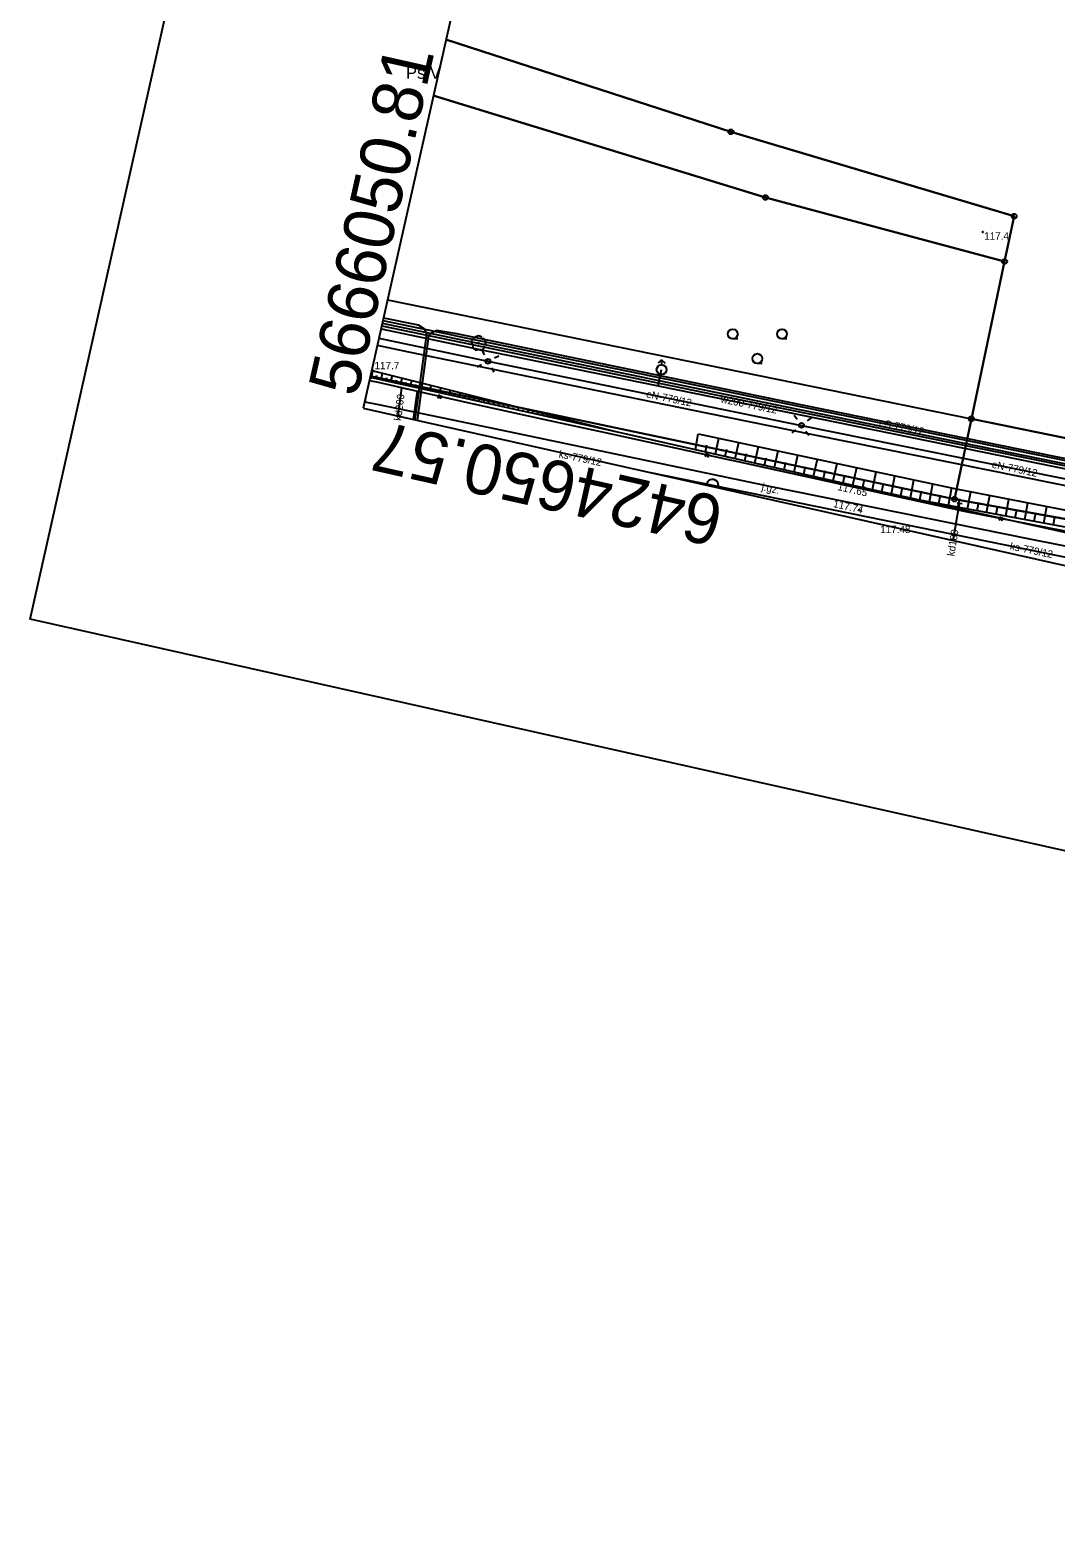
# Model space of a CAD drawing. Extents: x 6424617 to 6425697, y 5665845 to 5667190.
# Drawn here: x 6424616.8 to 6424720.9, y 5665936 to 5666089.2 of the extents above; entities that cross this region are included whole.
import ezdxf

# ---------------------------------------------------------------- set-up
doc = ezdxf.new("R2010")
doc.units = 0
for name, color, linetype in [('Warstwa 1', 7, 'Continuous'), ('Warstwa 10', 7, 'Continuous'), ('Warstwa 11', 7, 'Continuous'), ('Warstwa 12', 7, 'Continuous'), ('Warstwa 13', 7, 'Continuous'), ('Warstwa 15', 7, 'Continuous'), ('Warstwa 2', 7, 'Continuous'), ('Warstwa 20', 7, 'Continuous'), ('Warstwa 21', 7, 'Continuous'), ('Warstwa 25', 7, 'Continuous'), ('Warstwa 6', 7, 'Continuous'), ('Warstwa 62', 7, 'Continuous'), ('Warstwa 63', 7, 'Continuous'), ('Warstwa 8', 7, 'Continuous')]:
    doc.layers.add(name, color=color, linetype=linetype)

msp = doc.modelspace()

# ---------------------------------------------------------------- linework, layer by layer
at = {"layer": 'Warstwa 1'}
for p, q in [((6424658.97, 5666088.29), (6424687.91, 5666078.9)), ((6424658.97, 5666088.29), (6424687.91, 5666078.9)), ((6424657.69, 5666082.58), (6424691.42, 5666072.23)), ((6424657.69, 5666082.58), (6424691.42, 5666072.23)), ((6424687.91, 5666078.9), (6424716.67, 5666070.32)), ((6424687.91, 5666078.9), (6424716.67, 5666070.32)), ((6424691.42, 5666072.23), (6424715.7, 5666065.72)), ((6424691.42, 5666072.23), (6424715.7, 5666065.72)), ((6424715.7, 5666065.72), (6424716.67, 5666070.32)), ((6424715.7, 5666065.72), (6424716.67, 5666070.32)), ((6424712.33, 5666049.73), (6424715.7, 5666065.72)), ((6424712.33, 5666049.73), (6424715.7, 5666065.72)), ((6424653.04, 5666061.84), (6424712.33, 5666049.73)), ((6424653.04, 5666061.84), (6424712.33, 5666049.73)), ((6424651.3, 5666054.07), (6424710.62, 5666041.57)), ((6424651.3, 5666054.07), (6424710.62, 5666041.57)), ((6424710.62, 5666041.57), (6424712.33, 5666049.73)), ((6424710.62, 5666041.57), (6424712.33, 5666049.73)), ((6424712.33, 5666049.73), (6424785.75, 5666034.72)), ((6424712.33, 5666049.73), (6424785.75, 5666034.72)), ((6424710.62, 5666041.57), (6424784.21, 5666028.45)), ((6424710.62, 5666041.57), (6424784.21, 5666028.45))]:
    msp.add_line(p, q, dxfattribs=at)
at = {"layer": 'Warstwa 10'}
for p, q in [((6424651.4, 5666053.92), (6424651.56, 5666054.62)), ((6424651.43, 5666054.65), (6424651.57, 5666054.62)), ((6424651.57, 5666054.62), (6424676.22, 5666048.46)), ((6424651.9, 5666053.81), (6424651.97, 5666054.16)), ((6424652.39, 5666053.7), (6424652.54, 5666054.38)), ((6424653.39, 5666053.48), (6424653.53, 5666054.13)), ((6424651.27, 5666053.95), (6424651.4, 5666053.92)), ((6424651.4, 5666053.92), (6424676.22, 5666048.46)), ((6424652.89, 5666053.59), (6424652.96, 5666053.92)), ((6424653.88, 5666053.37), (6424653.95, 5666053.69)), ((6424654.38, 5666053.26), (6424654.52, 5666053.88)), ((6424654.88, 5666053.16), (6424654.94, 5666053.46)), ((6424655.37, 5666053.05), (6424655.5, 5666053.64)), ((6424655.87, 5666052.94), (6424655.93, 5666053.23)), ((6424656.36, 5666052.83), (6424656.49, 5666053.39)), ((6424656.86, 5666052.72), (6424656.92, 5666052.99)), ((6424657.36, 5666052.61), (6424657.48, 5666053.14)), ((6424657.85, 5666052.5), (6424657.91, 5666052.76)), ((6424658.35, 5666052.39), (6424658.46, 5666052.9)), ((6424658.85, 5666052.28), (6424658.9, 5666052.53)), ((6424659.34, 5666052.17), (6424659.45, 5666052.65)), ((6424659.84, 5666052.06), (6424659.89, 5666052.3)), ((6424660.33, 5666051.95), (6424660.44, 5666052.41)), ((6424660.83, 5666051.84), (6424660.88, 5666052.06)), ((6424661.33, 5666051.74), (6424661.42, 5666052.16)), ((6424661.82, 5666051.63), (6424661.87, 5666051.83)), ((6424662.32, 5666051.52), (6424662.41, 5666051.91)), ((6424662.82, 5666051.41), (6424662.86, 5666051.6)), ((6424663.31, 5666051.3), (6424663.4, 5666051.67)), ((6424663.81, 5666051.19), (6424663.85, 5666051.37)), ((6424664.31, 5666051.08), (6424664.38, 5666051.42)), ((6424664.8, 5666050.97), (6424664.84, 5666051.13)), ((6424665.3, 5666050.86), (6424665.37, 5666051.17)), ((6424665.8, 5666050.75), (6424665.83, 5666050.9)), ((6424666.29, 5666050.64), (6424666.35, 5666050.92)), ((6424666.79, 5666050.54), (6424666.82, 5666050.67)), ((6424667.29, 5666050.43), (6424667.34, 5666050.68)), ((6424667.78, 5666050.32), (6424667.81, 5666050.44)), ((6424668.28, 5666050.21), (6424668.33, 5666050.43)), ((6424668.77, 5666050.1), (6424668.8, 5666050.2)), ((6424669.27, 5666049.99), (6424669.31, 5666050.19)), ((6424669.77, 5666049.88), (6424669.79, 5666049.97)), ((6424670.26, 5666049.77), (6424670.3, 5666049.94)), ((6424670.76, 5666049.66), (6424670.78, 5666049.74)), ((6424671.26, 5666049.55), (6424671.29, 5666049.69)), ((6424671.75, 5666049.44), (6424671.77, 5666049.51)), ((6424672.25, 5666049.33), (6424672.27, 5666049.45)), ((6424672.75, 5666049.22), (6424672.76, 5666049.28)), ((6424684.33, 5666046.62), (6424684.59, 5666048.22)), ((6424684.33, 5666046.62), (6424684.59, 5666048.22)), ((6424684.59, 5666048.22), (6424710.78, 5666042.62)), ((6424684.33, 5666046.62), (6424701.48, 5666042.74)), ((6424685.34, 5666046.4), (6424685.48, 5666047.11)), ((6424686.34, 5666046.17), (6424686.7, 5666047.77)), ((6424687.34, 5666045.94), (6424687.5, 5666046.66)), ((6424688.33, 5666045.72), (6424688.7, 5666047.34)), ((6424690.33, 5666045.26), (6424690.7, 5666046.92)), ((6424692.32, 5666044.81), (6424692.7, 5666046.49)), ((6424689.33, 5666045.49), (6424689.5, 5666046.22)), ((6424691.33, 5666045.04), (6424691.49, 5666045.78)), ((6424693.32, 5666044.59), (6424693.49, 5666045.34)), ((6424694.32, 5666044.36), (6424694.7, 5666046.06)), ((6424695.31, 5666044.14), (6424695.49, 5666044.91)), ((6424696.31, 5666043.91), (6424696.7, 5666045.63)), ((6424698.3, 5666043.46), (6424698.7, 5666045.21)), ((6424697.31, 5666043.69), (6424697.49, 5666044.47)), ((6424699.3, 5666043.23), (6424699.48, 5666044.03)), ((6424700.3, 5666043.01), (6424700.7, 5666044.78)), ((6424701.29, 5666042.78), (6424701.47, 5666043.59)), ((6424702.29, 5666042.56), (6424702.66, 5666044.36)), ((6424704.21, 5666042.13), (6424704.55, 5666043.95)), ((6424706.13, 5666041.7), (6424706.48, 5666043.54)), ((6424701.48, 5666042.74), (6424707.07, 5666041.49)), ((6424703.25, 5666042.34), (6424703.41, 5666043.18)), ((6424705.17, 5666041.92), (6424705.34, 5666042.8)), ((6424707.1, 5666041.49), (6424707.27, 5666042.41)), ((6424708.07, 5666041.31), (6424708.41, 5666043.13)), ((6424709.04, 5666041.13), (6424709.2, 5666042.03)), ((6424710, 5666040.95), (6424710.33, 5666042.72)), ((6424710.78, 5666042.62), (6424756.74, 5666033.71)), ((6424711.94, 5666040.59), (6424712.27, 5666042.33)), ((6424713.88, 5666040.23), (6424714.2, 5666041.96)), ((6424707.07, 5666041.49), (6424756.5, 5666032.3)), ((6424710.97, 5666040.77), (6424711.14, 5666041.65)), ((6424712.91, 5666040.41), (6424713.07, 5666041.28)), ((6424714.85, 5666040.05), (6424715.01, 5666040.91)), ((6424715.82, 5666039.87), (6424716.14, 5666041.58)), ((6424716.79, 5666039.69), (6424716.95, 5666040.54)), ((6424717.75, 5666039.51), (6424718.07, 5666041.21)), ((6424719.69, 5666039.15), (6424720, 5666040.83)), ((6424718.72, 5666039.33), (6424718.88, 5666040.17)), ((6424720.66, 5666038.97), (6424720.82, 5666039.81))]:
    msp.add_line(p, q, dxfattribs=at)
for points in [[(6424651.2, 5666053.63), (6424652.09, 5666053.45), (6424656.07, 5666052.55)], [(6424655.69, 5666049.67), (6424656.07, 5666052.55)], [(6424656.07, 5666052.55), (6424661.16, 5666051.4), (6424669.02, 5666049.66), (6424675.61, 5666048.25), (6424687.51, 5666045.63), (6424688.6, 5666045.39), (6424711.61, 5666040.34), (6424745.27, 5666033.74), (6424759.2, 5666031.1), (6424766.85, 5666029.84), (6424786.26, 5666027.36), (6424788.42, 5666027.05), (6424792.55, 5666026.58), (6424800.46, 5666024.13), (6424809.3, 5666021.32), (6424821.58, 5666017.55), (6424829.54, 5666015.1), (6424836.58, 5666013.01), (6424850.42, 5666008.8), (6424857.53, 5666006.67), (6424862.3, 5666005.11)]]:
    msp.add_lwpolyline(points, dxfattribs=at)
for centre in [(6424687.91, 5666078.9), (6424691.42, 5666072.23), (6424716.67, 5666070.32), (6424715.7, 5666065.72), (6424712.33, 5666049.73), (6424710.62, 5666041.57)]:
    msp.add_circle(centre, 0.25, dxfattribs=at)
at = {"layer": 'Warstwa 11'}
msp.add_circle((6424662.28, 5666057.41), 0.05, dxfattribs=at)
for centre, start, end in [((6424661.92, 5666057.53), 102.1471, 221.8529), ((6424662.06, 5666057.11), 174.1471, 293.8529), ((6424662.28, 5666057.79), 30.1471, 149.8529), ((6424662.5, 5666057.11), 246.1471, 5.8529), ((6424662.64, 5666057.53), 318.1471, 77.8529)]:
    msp.add_arc(centre, 0.375, start, end, dxfattribs=at)
at = {"layer": 'Warstwa 12'}
for points in [[(6424654.11, 5666050.02), (6424654.5, 5666052.88)], [(6424710.48, 5666037.38), (6424711.13, 5666041.14)]]:
    msp.add_lwpolyline(points, dxfattribs=at)
at = {"layer": 'Warstwa 13'}
for centre in [(6424713.48, 5666068.72), (6424651.57, 5666054.62)]:
    msp.add_circle(centre, 0.045, dxfattribs=at)
at = {"layer": 'Warstwa 20'}
for p, q in [((6424651.27, 5666053.95), (6424651.4, 5666053.92)), ((6424651.4, 5666053.92), (6424676.22, 5666048.46)), ((6424684.33, 5666046.62), (6424701.48, 5666042.74)), ((6424701.48, 5666042.74), (6424707.07, 5666041.49)), ((6424707.07, 5666041.49), (6424756.5, 5666032.3)), ((6424711.38, 5666041.1), (6424710.88, 5666041.18))]:
    msp.add_line(p, q, dxfattribs=at)
at = {"layer": 'Warstwa 21'}
for p, q in [((6424651.43, 5666054.65), (6424651.57, 5666054.62)), ((6424651.57, 5666054.62), (6424676.22, 5666048.46)), ((6424654.99, 5666052.76), (6424654.02, 5666053)), ((6424684.59, 5666048.22), (6424710.78, 5666042.62)), ((6424710.78, 5666042.62), (6424756.74, 5666033.71))]:
    msp.add_line(p, q, dxfattribs=at)
at = {"layer": 'Warstwa 25'}
for centre in [(6424651.4, 5666053.92), (6424701.48, 5666042.74), (6424700.92, 5666040.46)]:
    msp.add_circle(centre, 0.045, dxfattribs=at)
msp.add_arc((6424650.76, 5666051.55), 0.045, 225.065, 109.6609, dxfattribs=at)
at = {"layer": 'Warstwa 6'}
for p, q in [((6424688.6, 5666057.86), (6424688.1, 5666057.86)), ((6424693.6, 5666057.86), (6424693.1, 5666057.86)), ((6424691.1, 5666055.36), (6424690.6, 5666055.36))]:
    msp.add_line(p, q, dxfattribs=at)
for points in [[(6424657.69, 5666082.58), (6424691.42, 5666072.23), (6424715.7, 5666065.72), (6424716.67, 5666070.32), (6424687.91, 5666078.9), (6424658.97, 5666088.29)], [(6424658.97, 5666088.29), (6424687.91, 5666078.9), (6424716.67, 5666070.32), (6424715.7, 5666065.72), (6424712.33, 5666049.73), (6424785.75, 5666034.72), (6424788.43, 5666045.53), (6424790.34, 5666053.24), (6424828.33, 5666041.07), (6424860.53, 5666028.94), (6424934.12, 5666007.2), (6424963.73, 5665998.45), (6425016.62, 5665983.17), (6425073.51, 5665966.43), (6425123.83, 5665952.42), (6425122.41, 5665946.75), (6425151.64, 5665938.47)], [(6424653.04, 5666061.84), (6424712.33, 5666049.73), (6424715.7, 5666065.72), (6424691.42, 5666072.23), (6424657.69, 5666082.58)], [(6424653.04, 5666061.84), (6424712.33, 5666049.73), (6424710.62, 5666041.57), (6424651.3, 5666054.07)], [(6425042.51, 5665962.94), (6424959.92, 5665983.01), (6424856.84, 5666006.75), (6424825.41, 5666018.09), (6424784.69, 5666030.41), (6424784.21, 5666028.45), (6424710.62, 5666041.57), (6424651.3, 5666054.07)]]:
    msp.add_lwpolyline(points, dxfattribs=at)
msp.add_lwpolyline([(6424784.21, 5666028.45), (6424784.69, 5666030.41), (6424785.75, 5666034.72), (6424712.33, 5666049.73), (6424710.62, 5666041.57)], close=True, dxfattribs=at)
for centre in [(6424688.1, 5666058.36), (6424693.1, 5666058.36), (6424690.6, 5666055.86)]:
    msp.add_circle(centre, 0.5, dxfattribs=at)
at = {"layer": 'Warstwa 62'}
for p, q in [((6424652.38, 5666058.87), (6424661.95, 5666056.89)), ((6424652.45, 5666059.2), (6424658.53, 5666057.93)), ((6424652.51, 5666059.46), (6424659.94, 5666057.89)), ((6424652.57, 5666059.74), (6424659.91, 5666058.2)), ((6424652.63, 5666060), (6424656.15, 5666059.28)), ((6424656.15, 5666059.28), (6424656.72, 5666058.93)), ((6424656.72, 5666058.93), (6424657.04, 5666058.35)), ((6424657.69, 5666058.58), (6424658.04, 5666058.75)), ((6424658.04, 5666058.75), (6424659.88, 5666058.44)), ((6424652, 5666057.21), (6424655.16, 5666056.55)), ((6424652.17, 5666057.94), (6424663.24, 5666055.58)), ((6424655.85, 5666049.63), (6424657.04, 5666058.35)), ((6424656.1, 5666049.57), (6424657.24, 5666058.13)), ((6424657.24, 5666058.13), (6424657.34, 5666058.29)), ((6424657.34, 5666058.29), (6424657.69, 5666058.58)), ((6424658.53, 5666057.93), (6424686.22, 5666052.21)), ((6424659.77, 5666057.92), (6424693.57, 5666050.97)), ((6424659.83, 5666058.22), (6424693.63, 5666051.26)), ((6424659.88, 5666058.44), (6424693.67, 5666051.48)), ((6424655.16, 5666056.55), (6424685.56, 5666050.31)), ((6424661.95, 5666056.89), (6424680.52, 5666053.08)), ((6424680.87, 5666055.74), (6424680.52, 5666055.39)), ((6424680.87, 5666055.74), (6424680.87, 5666055.24)), ((6424680.87, 5666055.74), (6424681.23, 5666055.39)), ((6424663.24, 5666055.58), (6424695.08, 5666049.07)), ((6424680.52, 5666053.08), (6424680.87, 5666054.74)), ((6424680.52, 5666053.08), (6424730.74, 5666042.85)), ((6424650.72, 5666051.47), (6424651.94, 5666051.22)), ((6424651.94, 5666051.22), (6424659.67, 5666049.63)), ((6424686.22, 5666052.21), (6424717.93, 5666045.77)), ((6424693.63, 5666051.26), (6424752.62, 5666039.21)), ((6424693.67, 5666051.48), (6424752.66, 5666039.43)), ((6424659.67, 5666049.63), (6424691.82, 5666042.9)), ((6424685.56, 5666050.31), (6424696.22, 5666048.15)), ((6424693.57, 5666050.97), (6424752.56, 5666038.91)), ((6424695.08, 5666049.07), (6424726.4, 5666042.71)), ((6424696.22, 5666048.15), (6424747.27, 5666037.8)), ((6424717.93, 5666045.77), (6424737.64, 5666041.75)), ((6424679.76, 5666044.27), (6424686.03, 5666042.98)), ((6424686.03, 5666042.98), (6424739.83, 5666032.03)), ((6424691.82, 5666042.9), (6424718.23, 5666037.55)), ((6424718.23, 5666037.55), (6424741.35, 5666032.94))]:
    msp.add_line(p, q, dxfattribs=at)
for points in [[(6424662.9, 5666056.24), (6424662.67, 5666056.69)], [(6424663.91, 5666055.92), (6424664.35, 5666056.15)], [(6424662.58, 5666055.23), (6424662.13, 5666055)], [(6424663.59, 5666054.91), (6424663.82, 5666054.47)], [(6424658.11, 5666051.88), (6424658.56, 5666052.11)], [(6424658.22, 5666052.21), (6424658.45, 5666051.77)], [(6424694.63, 5666049.67), (6424694.33, 5666050.07)], [(6424695.68, 5666049.52), (6424696.08, 5666049.83)], [(6424694.48, 5666048.62), (6424694.08, 5666048.32)], [(6424695.53, 5666048.47), (6424695.83, 5666048.08)], [(6424685.26, 5666045.94), (6424685.72, 5666046.13)], [(6424685.39, 5666046.27), (6424685.59, 5666045.81)], [(6424715.12, 5666039.46), (6424715.56, 5666039.7)], [(6424715.22, 5666039.8), (6424715.46, 5666039.36)]]:
    msp.add_lwpolyline(points, dxfattribs=at)
for centre, radius in [((6424663.24, 5666055.58), 0.25), ((6424680.87, 5666054.74), 0.5), ((6424695.08, 5666049.07), 0.25)]:
    msp.add_circle(centre, radius, dxfattribs=at)
msp.add_arc((6424686.03, 5666042.98), 0.607, 336.7844, 177.9414, dxfattribs=at)
at = {"layer": 'Warstwa 63'}
for points in [[(6424616.75, 5666029.38), (6424876.88, 5667189.58), (6425697.3, 5667005.64), (6425437.18, 5665845.44)], [(6425341.16, 5665895.98), (6425588.9, 5667000.93), (6424898.31, 5667155.76), (6424650.57, 5666050.81)]]:
    msp.add_lwpolyline(points, close=True, dxfattribs=at)
at = {"layer": 'Warstwa 8'}
for p, q in [((6424651.27, 5666053.95), (6424651.4, 5666053.92)), ((6424651.4, 5666053.92), (6424676.22, 5666048.46)), ((6424676.22, 5666048.46), (6424701.48, 5666042.74)), ((6424701.48, 5666042.74), (6424726.7, 5666037.11))]:
    msp.add_line(p, q, dxfattribs=at)

# ---------------------------------------------------------------- texts
at = {"layer": 'Warstwa 13'}
for s, p in [('117.4', (6424713.63, 5666067.94)), ('117.7', (6424651.72, 5666054.77))]:
    msp.add_text(s, height=0.75, dxfattribs=at).set_placement(p)
for s, rotation, p in [('kd200', 82.9013, (6424654.43, 5666049.5)), ('kd100', 80.8042, (6424710.59, 5666035.74))]:
    msp.add_text(s, height=0.75, rotation=rotation, dxfattribs=at).set_placement(p)
at = {"layer": 'Warstwa 15'}
msp.add_text('117.48', height=0.75, dxfattribs=at).set_placement((6424703.07, 5666038.13))
at = {"layer": 'Warstwa 2'}
msp.add_text('PsIV', height=1.25, dxfattribs=at).set_placement((6424654.92, 5666084.29))
at = {"layer": 'Warstwa 25'}
for s, p in [('117.65', (6424698.68, 5666042.51)), ('117.74', (6424698.25, 5666040.78))]:
    msp.add_text(s, height=0.75, rotation=347.2411, dxfattribs=at).set_placement(p)
at = {"layer": 'Warstwa 62'}
for s, rotation, p in [('eN-779/12', 348.451, (6424679.26, 5666051.92)), ('w200-779/12', 348.488, (6424686.83, 5666051.41)), ('eS-779/12', 348.4519, (6424702.91, 5666049)), ('ks-779/12', 348.36, (6424670.39, 5666045.82)), ('eN-779/12', 348.5156, (6424714.36, 5666044.77)), ('ks-779/12', 348.5005, (6424716.2, 5666036.46))]:
    msp.add_text(s, height=0.75, rotation=rotation, dxfattribs=at).set_placement(p)
at = {"layer": 'Warstwa 63'}
for s, rotation, p in [('5666050.81', 77.3629, (6424649.93, 5666051.83)), ('6424650.57', 167.3629, (6424687.41, 5666041.68))]:
    msp.add_text(s, height=5.096, rotation=rotation, dxfattribs=at).set_placement(p)
at = {"layer": 'Warstwa 8'}
msp.add_text('j.gz.', height=0.75, rotation=347.2869, dxfattribs=at).set_placement((6424690.98, 5666042.5))

doc.saveas('drawing.dxf')
